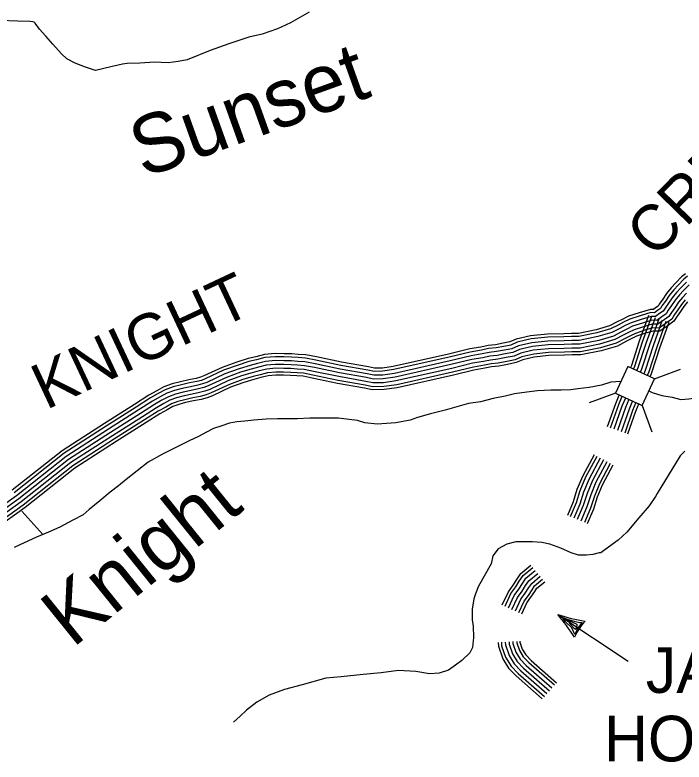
# Model space of a CAD drawing. Extents: x 1788175 to 1969470, y 584502 to 738744.
# Drawn here: x 1920722 to 1926145, y 602228 to 608281 of the extents above; entities that cross this region are included whole.
import ezdxf

# ---------------------------------------------------------------- set-up
doc = ezdxf.new("R2010")
doc.units = 0
for name, color, linetype in [('DESIGN - DRAINAGE - Bridges and Cross Drains Size Text', 7, 'Continuous'), ('DESIGN - ROW - Right-of-Way and Easement Labels', 7, 'Continuous'), ('DESIGN - TRANSPORTATION - Text', 7, 'Continuous'), ('SURVEY - DRAINAGE - Storm Sewer', 7, 'Continuous'), ('SURVEY - TRANSPORTATION - Roads', 7, 'Continuous')]:
    doc.layers.add(name, color=color, linetype=linetype)

msp = doc.modelspace()

# ---------------------------------------------------------------- linework, layer by layer
at = {"layer": 'DESIGN - ROW - Right-of-Way and Easement Labels'}
for p, q in [((1925121, 603423.4), (1925691.2, 603045.1)), ((1925150.3, 603403.9), (1925204.9, 603382.9)), ((1925185.6, 603365.2), (1925161.4, 603397.8)), ((1925161.4, 603397.8), (1925276.4, 603346.9)), ((1925234.7, 603314.8), (1925185.6, 603365.2)), ((1925204.9, 603382.9), (1925255.2, 603368.6)), ((1925232.1, 603335.7), (1925215.2, 603354.4)), ((1925255.2, 603368.6), (1925299, 603359.9)), ((1925319.8, 603358.8), (1925287.6, 603317.9)), ((1925299, 603359.9), (1925319.8, 603358.8)), ((1925253.3, 603310.2), (1925232.1, 603335.7)), ((1925261, 603260.6), (1925234.7, 603314.8)), ((1925266.8, 603303.7), (1925253.3, 603310.2)), ((1925287.6, 603317.9), (1925261, 603260.6)), ((1925275.3, 603329.9), (1925266.8, 603303.7)), ((1925276.4, 603346.9), (1925275.3, 603329.9))]:
    msp.add_line(p, q, dxfattribs=at)
for centre, radius, start, end in [((1925594.9, 604901.6), 1552.3, 252.2261, 260.65388), ((1924077.2, 602511), 1386.4, 31.7178, 41.15634), ((1925738.4, 603013.8), 532.3, 138.00933, 154.86773)]:
    msp.add_arc(centre, radius, start, end, dxfattribs=at)
at = {"layer": 'DESIGN - TRANSPORTATION - Text'}
for points in [[(1923106.1, 608304.1), (1922955.7, 608216.4), (1922850.3, 608167.6), (1922726.7, 608126.7), (1922618.8, 608101.1), (1922454.6, 608047.5), (1922303.1, 607993.2), (1922116.7, 607917.2), (1922046, 607904.8), (1921964.3, 607893.4), (1921907.2, 607895.6), (1921856.8, 607899.9), (1921733.5, 607890.7), (1921631.7, 607889.2), (1921592.6, 607883.4), (1921558.6, 607874.4), (1921499.3, 607861.2), (1921375.4, 607830.7), (1921292.7, 607858.7), (1921258.1, 607871.1), (1921208.7, 607889.6), (1921142.8, 607926.6), (1921098.1, 607966.5), (1921027.9, 608043.8), (1920972, 608108.3), (1920920.4, 608167.4), (1920885.8, 608215.3), (1920878.4, 608222.5), (1920867.8, 608224.9), (1920844.7, 608227), (1920745.2, 608231.3), (1920594.4, 608237.1)], [(1925633.3, 605311.5), (1925552.7, 605307.2), (1925474.9, 605280.6), (1925375.1, 605263.9), (1925285.3, 605253.2), (1925227.4, 605242.8), (1925149.5, 605240.3), (1925065.6, 605241.7), (1924957.7, 605234.9), (1924871.8, 605226.3), (1924770, 605211.6), (1924696.2, 605193), (1924598.4, 605174.3), (1924494.7, 605147.6), (1924398.9, 605132.9), (1924209.4, 605079.5), (1924089.7, 605048.6), (1923986, 605019.9), (1923924.2, 604999.4), (1923808.5, 604976.6), (1923656.7, 604965.5), (1923558.7, 604976.8), (1923498.6, 604994.4), (1923430.6, 605003.9), (1923344.6, 605013.3), (1923246.7, 605014.6), (1923112.8, 605015.7), (1923013, 605009), (1922849.1, 605007.8), (1922757.2, 605007.1), (1922659.3, 604998.4), (1922585.5, 604989.9), (1922521.5, 604985.5), (1922459.7, 604973), (1922389.9, 604950.5), (1922332.1, 604930.1), (1922274.3, 604901.7), (1922210.6, 604867.2), (1922132.9, 604830.6), (1922057.3, 604792), (1921917.9, 604723), (1921800.4, 604658.1), (1921623.5, 604518.7), (1921560, 604466.3), (1921492.4, 604413.7), (1921410.9, 604345.1), (1921323.5, 604274.4), (1921273.8, 604232), (1921192.2, 604187.4), (1921086.7, 604132.6), (1920993.1, 604089.9), (1920897.4, 604051.2), (1920797.8, 604004.5), (1920714.2, 603965.9)], [(1925859.7, 605235), (1925887.9, 605223.7), (1925965.1, 605198), (1926048.8, 605185.1), (1926119.6, 605165.8), (1926183.9, 605172.2), (1926241.9, 605178.7), (1926351.7, 605204.2)], [(1926151.8, 604747.5), (1926113.1, 604708.9), (1925926.9, 604403.9)], [(1925926.9, 604403.9), (1925913.6, 604380.6), (1925862.2, 604303.4), (1925778.5, 604206.9), (1925681.9, 604091), (1925611.2, 604026.7), (1925533.9, 603968.7), (1925469.6, 603923.7), (1925456.7, 603923.7), (1925405.2, 603910.8), (1925353.7, 603904.4), (1925289.4, 603904.4), (1925231.4, 603923.7), (1925147.8, 603962.3), (1925057.7, 603994.5), (1924993.3, 604007.4), (1924916.1, 604013.8), (1924845.3, 604013.8), (1924780.9, 604013.8), (1924710.1, 603994.5), (1924639.3, 603955.9), (1924594.3, 603897.9), (1924581.4, 603833.6), (1924478.5, 603653.4), (1924456, 603592.1), (1924440.3, 603551.6), (1924427, 603466.7)], [(1920776.4, 604261.2), (1920947.8, 604071.6)], [(1924427, 603466.7), (1924426.8, 603394.2), (1924428.4, 603381.7), (1924436.7, 603329.7), (1924438.1, 603236.8), (1924429.9, 603155.5), (1924410.2, 603113.4), (1924344.7, 603050.9), (1924293, 603012.5), (1924235.4, 602972), (1924159.6, 602947.5), (1924081.7, 602942.9), (1923971.7, 602962.1), (1923829.7, 602971.1), (1923690, 602950.1), (1923544.2, 602939.1), (1923366.5, 602917.8), (1923240.7, 602906.9), (1923049.2, 602853.5), (1922905.6, 602816.5), (1922782, 602771.6), (1922682.5, 602712.8), (1922599, 602648.2), (1922547.4, 602599.8), (1922493.8, 602551.4)]]:
    msp.add_lwpolyline(points, dxfattribs=at)
at = {"layer": 'SURVEY - DRAINAGE - Storm Sewer'}
for p, q in [((1925904.6, 605332.2), (1926117.7, 605410.7)), ((1925589.3, 605216.1), (1925376.2, 605137.6)), ((1925805, 605116.5), (1925883.5, 604903.4))]:
    msp.add_line(p, q, dxfattribs=at)
msp.add_lwpolyline([(1925688.8, 605431.8), (1925589.3, 605216), (1925805, 605116.5), (1925904.6, 605332.2)], close=True, dxfattribs=at)
at = {"layer": 'SURVEY - TRANSPORTATION - Roads'}
for points in [[(1926156.5, 606185), (1926125.5, 606158.4), (1926078.4, 606110.6), (1926041.6, 606070.9), (1926003.6, 606023.2), (1925972.8, 605977.3), (1925944.4, 605938.1), (1925934.2, 605922.1), (1925914.1, 605907.6), (1925896.9, 605895.1), (1925872.8, 605896.2), (1925781.5, 605869), (1925694.9, 605840.2), (1925643.2, 605814.9), (1925598.3, 605792), (1925539.9, 605761.4), (1925432.2, 605730), (1925290.4, 605701.3), (1925233.6, 605700.9), (1925171, 605698.4), (1925038.4, 605695.4), (1924901.4, 605681.6), (1924785.1, 605653.8), (1924732.7, 605632), (1924679.8, 605621.4), (1924617.9, 605609.7), (1924556.6, 605603.1), (1924498.4, 605590.2), (1924407.7, 605575.4), (1924235.6, 605533.5), (1923788.5, 605433.1), (1923700, 605419.8), (1923635.6, 605419.3), (1923587.4, 605429.3), (1923369.4, 605467.8), (1923166, 605510.2), (1923079.9, 605526.9), (1923018.6, 605530.8), (1922964.9, 605534.6), (1922902.9, 605536.2), (1922832.1, 605537.8), (1922744.1, 605530.3), (1922673.8, 605512.1), (1922611.9, 605497.2), (1922521.6, 605469.2), (1922402.4, 605426.3), (1922253.6, 605356.6), (1922225.8, 605345.5), (1922191.3, 605337), (1922132.5, 605324.8), (1922064.3, 605309.8), (1921997.3, 605292), (1921929.4, 605268), (1921871.1, 605236), (1921806.8, 605200.1), (1921691.3, 605125.9), (1921448.6, 604972.1), (1921104.5, 604751), (1920699.4, 604430.6)], [(1926172.5, 606164.9), (1926143.1, 606139.6), (1926097, 606092.8), (1926061.1, 606054.1), (1926024.3, 606008), (1925993.9, 605962.6), (1925965.7, 605923.7), (1925953.3, 605904.1), (1925929.1, 605886.8), (1925904.7, 605869.1), (1925876, 605870.3), (1925789.3, 605844.5), (1925704.7, 605816.3), (1925654.7, 605791.9), (1925610.1, 605769.2), (1925549.5, 605737.4), (1925438.3, 605705), (1925293.1, 605675.6), (1925234.2, 605675.2), (1925171.8, 605672.7), (1925040, 605669.7), (1924905.6, 605656.2), (1924793, 605629.3), (1924740.3, 605607.3), (1924684.7, 605596.1), (1924621.7, 605584.2), (1924560.8, 605577.7), (1924503.3, 605564.9), (1924412.8, 605550.1), (1924241.5, 605508.5), (1923793.3, 605407.8), (1923702, 605394.1), (1923633.1, 605393.6), (1923582.6, 605404.1), (1923364.6, 605442.5), (1923160.9, 605485), (1923076.6, 605501.3), (1923016.9, 605505.1), (1922963.7, 605508.9), (1922902.3, 605510.5), (1922832.9, 605512.1), (1922748.4, 605504.8), (1922680.1, 605487.2), (1922618.8, 605472.4), (1922529.8, 605444.8), (1922412.2, 605402.5), (1922263.9, 605333), (1922233.7, 605321), (1922197, 605311.9), (1922137.9, 605299.7), (1922070.4, 605284.8), (1922004.9, 605267.4), (1921940, 605244.5), (1921883.6, 605213.5), (1921820, 605178), (1921705.2, 605104.2), (1921462.4, 604950.4), (1921119.5, 604730.1), (1920714.9, 604410)], [(1926164.3, 606116.9), (1926119.4, 606071.4), (1926084.6, 606033.9), (1926049.4, 605989.7), (1926019.3, 605944.9), (1925991.3, 605906.3), (1925976.2, 605882.4), (1925947.3, 605861.6), (1925914.2, 605837.6), (1925879.8, 605839.1), (1925798.6, 605814.9), (1925716.4, 605787.5), (1925668.5, 605764.2), (1925624.3, 605741.6), (1925561.2, 605708.5), (1925445.8, 605674.9), (1925296.3, 605644.6), (1925234.9, 605644.2), (1925172.7, 605641.7), (1925041.9, 605638.8), (1924910.8, 605625.5), (1924802.7, 605599.7), (1924749.4, 605577.5), (1924690.7, 605565.7), (1924626.2, 605553.5), (1924565.8, 605547), (1924509.1, 605534.4), (1924419, 605519.7), (1924248.5, 605478.3), (1923799, 605377.3), (1923704.5, 605363.1), (1923630, 605362.6), (1923576.8, 605373.6), (1923358.7, 605412.1), (1923154.8, 605454.6), (1923072.6, 605470.5), (1923014.8, 605474.2), (1922962.2, 605477.9), (1922901.5, 605479.5), (1922833.8, 605481.1), (1922753.7, 605474.2), (1922687.6, 605457.1), (1922627, 605442.5), (1922539.7, 605415.4), (1922424, 605373.8), (1922276.2, 605304.5), (1922243.1, 605291.4), (1922203.9, 605281.7), (1922144.4, 605269.3), (1922077.7, 605254.7), (1922014, 605237.7), (1921952.7, 605216.1), (1921898.6, 605186.4), (1921836, 605151.4), (1921721.8, 605078.1), (1921479.1, 604924.3), (1921137.6, 604704.8), (1920733.5, 604385.2), (1920273.4, 604056)], [(1926185.5, 606094.3), (1926141.8, 606049.9), (1926108.1, 606013.7), (1926074.4, 605971.4), (1926044.7, 605927.1), (1926017, 605888.9), (1925999.2, 605860.8), (1925965.4, 605836.5), (1925923.7, 605806.2), (1925883.7, 605807.9), (1925807.9, 605785.4), (1925728.2, 605758.8), (1925682.4, 605736.4), (1925638.6, 605714.1), (1925572.9, 605679.6), (1925453.2, 605644.7), (1925299.5, 605613.6), (1925235.6, 605613.2), (1925173.7, 605610.7), (1925043.8, 605607.8), (1924916, 605594.9), (1924812.3, 605570.1), (1924758.5, 605547.7), (1924696.6, 605535.3), (1924630.8, 605522.8), (1924570.8, 605516.4), (1924515, 605504), (1924425.2, 605489.3), (1924255.6, 605448.1), (1923804.7, 605346.8), (1923706.9, 605332.1), (1923626.9, 605331.6), (1923570.9, 605343.2), (1923352.8, 605381.7), (1923148.7, 605424.2), (1923068.7, 605439.7), (1923012.7, 605443.3), (1922960.7, 605446.9), (1922900.8, 605448.5), (1922834.8, 605450), (1922758.9, 605443.5), (1922695.1, 605427), (1922635.2, 605412.6), (1922549.5, 605386), (1922435.9, 605345.1), (1922288.5, 605276), (1922252.6, 605261.8), (1922210.7, 605251.5), (1922150.9, 605239), (1922085, 605224.6), (1922023.2, 605208.1), (1921965.4, 605187.7), (1921913.6, 605159.3), (1921851.9, 605124.8), (1921738.5, 605052), (1921495.8, 604898.1), (1921155.6, 604679.6), (1920752.1, 604360.4), (1920288.8, 604028.9)], [(1926185.5, 606094.3), (1926141.8, 606049.9), (1926108.1, 606013.7), (1926074.4, 605971.4), (1926044.7, 605927.1), (1926017, 605888.9), (1925999.2, 605860.8), (1925965.4, 605836.5), (1925923.7, 605806.2), (1925883.7, 605807.9), (1925807.9, 605785.4), (1925728.2, 605758.8), (1925682.4, 605736.4), (1925638.6, 605714.1), (1925572.9, 605679.6), (1925453.2, 605644.7), (1925299.5, 605613.6), (1925235.6, 605613.2), (1925173.7, 605610.7), (1925043.8, 605607.8), (1924916, 605594.9), (1924812.3, 605570.1), (1924758.5, 605547.7), (1924696.6, 605535.3), (1924630.8, 605522.8), (1924570.8, 605516.4), (1924515, 605504), (1924425.2, 605489.3), (1924255.6, 605448.1), (1923804.7, 605346.8), (1923706.9, 605332.1), (1923626.9, 605331.6), (1923570.9, 605343.2), (1923352.8, 605381.7), (1923148.7, 605424.2), (1923068.7, 605439.7), (1923012.7, 605443.3), (1922960.7, 605446.9), (1922900.8, 605448.5), (1922834.8, 605450), (1922758.9, 605443.5), (1922695.1, 605427), (1922635.2, 605412.6), (1922549.5, 605386), (1922435.9, 605345.1), (1922288.5, 605276), (1922252.6, 605261.8), (1922210.7, 605251.5), (1922150.9, 605239), (1922085, 605224.6), (1922023.2, 605208.1), (1921965.4, 605187.7), (1921913.6, 605159.3), (1921851.9, 605124.8), (1921738.5, 605052), (1921495.8, 604898.1), (1921155.6, 604679.6), (1920752.1, 604360.4), (1920288.8, 604028.9)], [(1926185.5, 606094.3), (1926141.8, 606049.9), (1926108.1, 606013.7), (1926074.4, 605971.4), (1926044.7, 605927.1), (1926017, 605888.9), (1925999.2, 605860.8), (1925965.4, 605836.5), (1925923.7, 605806.2), (1925883.7, 605807.9), (1925807.9, 605785.4), (1925728.2, 605758.8), (1925682.4, 605736.4), (1925638.6, 605714.1), (1925572.9, 605679.6), (1925453.2, 605644.7), (1925299.5, 605613.6), (1925235.6, 605613.2), (1925173.7, 605610.7), (1925043.8, 605607.8), (1924916, 605594.9), (1924812.3, 605570.1), (1924758.5, 605547.7), (1924696.6, 605535.3), (1924630.8, 605522.8), (1924570.8, 605516.4), (1924515, 605504), (1924425.2, 605489.3), (1924255.6, 605448.1), (1923804.7, 605346.8), (1923706.9, 605332.1), (1923626.9, 605331.6), (1923570.9, 605343.2), (1923352.8, 605381.7), (1923148.7, 605424.2), (1923068.7, 605439.7), (1923012.7, 605443.3), (1922960.7, 605446.9), (1922900.8, 605448.5), (1922834.8, 605450), (1922758.9, 605443.5), (1922695.1, 605427), (1922635.2, 605412.6), (1922549.5, 605386), (1922435.9, 605345.1), (1922288.5, 605276), (1922252.6, 605261.8), (1922210.7, 605251.5), (1922150.9, 605239), (1922085, 605224.6), (1922023.2, 605208.1), (1921965.4, 605187.7), (1921913.6, 605159.3), (1921851.9, 605124.8), (1921738.5, 605052), (1921495.8, 604898.1), (1921155.6, 604679.6), (1920752.1, 604360.4), (1920288.8, 604028.9)], [(1926164.2, 606028.5), (1926131.6, 605993.4), (1926099.4, 605953.1), (1926070.2, 605909.4), (1926042.7, 605871.5), (1926022.2, 605839.1), (1925983.6, 605811.4), (1925933.1, 605774.8), (1925887.6, 605776.7), (1925817.2, 605755.8), (1925739.9, 605730), (1925696.2, 605708.7), (1925652.8, 605686.6), (1925584.5, 605650.7), (1925460.6, 605614.6), (1925302.8, 605582.6), (1925236.3, 605582.2), (1925174.6, 605579.7), (1925045.7, 605576.8), (1924921.2, 605564.3), (1924821.9, 605540.6), (1924767.6, 605517.9), (1924702.5, 605504.9), (1924635.3, 605492.1), (1924575.9, 605485.7), (1924520.8, 605473.5), (1924431.3, 605458.9), (1924262.6, 605417.9), (1923810.4, 605316.3), (1923709.3, 605301.1), (1923623.9, 605300.5), (1923565.1, 605312.7), (1923347, 605351.2), (1923142.6, 605393.8), (1923064.7, 605408.9), (1923010.6, 605412.4), (1922959.2, 605416), (1922900, 605417.5), (1922835.8, 605419), (1922764.2, 605412.8), (1922702.6, 605397), (1922643.5, 605382.7), (1922559.3, 605356.6), (1922447.7, 605316.4), (1922300.8, 605247.6), (1922262.1, 605232.2), (1922217.6, 605221.2), (1922157.3, 605208.7), (1922092.3, 605194.4), (1922032.4, 605178.5), (1921978.1, 605159.3), (1921928.6, 605132.2), (1921867.9, 605098.2), (1921755.2, 605025.8), (1921512.5, 604872), (1921173.6, 604654.3), (1920770.8, 604335.7), (1920304.2, 604001.8)], [(1926155.1, 605973.2), (1926124.5, 605934.7), (1926095.6, 605891.7), (1926068.4, 605854.1), (1926045.2, 605817.4), (1926001.7, 605786.2), (1925942.6, 605743.3), (1925891.4, 605745.5), (1925826.6, 605726.2), (1925751.7, 605701.2), (1925710, 605680.9), (1925667, 605659), (1925596.2, 605621.8), (1925468, 605584.5), (1925306, 605551.7), (1925237, 605551.2), (1925175.6, 605548.8), (1925047.6, 605545.9), (1924926.4, 605533.6), (1924831.5, 605511), (1924776.7, 605488.2), (1924708.5, 605474.4), (1924639.8, 605461.4), (1924580.9, 605455.1), (1924526.7, 605443.1), (1924437.5, 605428.5), (1924269.7, 605387.7), (1923816.1, 605285.8), (1923711.7, 605270.2), (1923620.8, 605269.5), (1923559.2, 605282.3), (1923341.1, 605320.8), (1923136.5, 605363.4), (1923060.8, 605378.1), (1923008.5, 605381.4), (1922957.7, 605385), (1922899.2, 605386.5), (1922836.8, 605388), (1922769.4, 605382.2), (1922710.1, 605366.9), (1922651.7, 605352.8), (1922569.2, 605327.2), (1922459.6, 605287.8), (1922313.1, 605219.1), (1922271.6, 605202.6), (1922224.4, 605191), (1922163.8, 605178.4), (1922099.7, 605164.3), (1922041.5, 605148.8), (1921990.8, 605130.9), (1921943.6, 605105), (1921883.8, 605071.6), (1921771.9, 604999.7), (1921529.1, 604845.9), (1921191.7, 604629), (1920789.4, 604310.9), (1920319.6, 603974.7)], [(1926173.8, 605957), (1926144.4, 605920.1), (1926115.9, 605877.5), (1926088.8, 605840.3), (1926063.5, 605800.2), (1926016.2, 605766.2), (1925950.2, 605718.3), (1925894.5, 605720.7), (1925834, 605702.6), (1925761, 605678.3), (1925721.1, 605658.8), (1925678.4, 605637.1), (1925605.5, 605598.8), (1925474, 605560.5), (1925308.5, 605527), (1925237.6, 605526.5), (1925176.4, 605524.1), (1925049.1, 605521.2), (1924930.5, 605509.2), (1924839.2, 605487.4), (1924783.9, 605464.4), (1924713.2, 605450.2), (1924643.5, 605437), (1924584.9, 605430.7), (1924531.4, 605418.8), (1924442.4, 605404.3), (1924275.3, 605363.7), (1923820.7, 605261.5), (1923713.7, 605245.5), (1923618.4, 605244.8), (1923554.6, 605258), (1923336.4, 605296.5), (1923131.6, 605339.2), (1923057.6, 605353.5), (1923006.9, 605356.8), (1922956.6, 605360.3), (1922898.6, 605361.8), (1922837.5, 605363.2), (1922773.6, 605357.7), (1922716.1, 605342.9), (1922658.3, 605329), (1922577, 605303.7), (1922469, 605264.9), (1922322.9, 605196.4), (1922279.1, 605179), (1922229.9, 605166.9), (1922169, 605154.2), (1922105.5, 605140.3), (1922048.8, 605125.2), (1922000.9, 605108.3), (1921955.6, 605083.4), (1921896.5, 605050.4), (1921785.2, 604978.9), (1921542.4, 604825), (1921206, 604608.9), (1920804.3, 604291.1), (1920331.9, 603953.1)], [(1925857.1, 605847.4), (1925782.1, 605638), (1925718.2, 605441.5), (1925708.8, 605418.9)], [(1925881.3, 605838.7), (1925806.4, 605629.7), (1925742.3, 605432.6), (1925732.5, 605409)], [(1925910.5, 605828.2), (1925835.7, 605619.7), (1925771.4, 605421.8), (1925761.1, 605397.1)], [(1925939.7, 605817.8), (1925865.1, 605609.6), (1925800.5, 605411), (1925789.7, 605385.2)], [(1925939.7, 605817.8), (1925865.1, 605609.6), (1925800.5, 605411), (1925789.7, 605385.2)], [(1925968.8, 605807.3), (1925894.4, 605599.6), (1925829.6, 605400.2), (1925818.4, 605373.3)], [(1925998, 605796.9), (1925923.8, 605589.6), (1925858.7, 605389.5), (1925847, 605361.3)], [(1926021.3, 605788.6), (1925947.2, 605581.6), (1925881.9, 605380.9), (1925869.8, 605351.8)], [(1925617.3, 605199.5), (1925588.8, 605131.2), (1925523.1, 604943.3)], [(1925641, 605189.6), (1925612.9, 605122), (1925547.3, 604934.8)], [(1925669.6, 605177.7), (1925641.8, 605110.9), (1925576.6, 604924.5)], [(1925698.2, 605165.7), (1925670.8, 605099.9), (1925605.9, 604914.3)], [(1925698.2, 605165.7), (1925670.8, 605099.9), (1925605.9, 604914.3)], [(1925726.9, 605153.8), (1925699.7, 605088.8), (1925635.1, 604904.1)], [(1925755.5, 605141.9), (1925728.7, 605077.7), (1925664.4, 604893.8)], [(1925778.3, 605132.4), (1925751.8, 605068.8), (1925687.7, 604885.7)], [(1925415.5, 604717.3), (1925323.8, 604547.2), (1925277.4, 604435.3), (1925246.2, 604337.3), (1925199.4, 604226.5)], [(1925438.1, 604705.1), (1925347, 604536.2), (1925301.6, 604426.4), (1925270.3, 604328.4), (1925223.1, 604216.5)], [(1925465.4, 604690.4), (1925375.1, 604522.8), (1925330.7, 604415.8), (1925299.5, 604317.6), (1925251.6, 604204.4)], [(1925492.7, 604675.7), (1925403.1, 604509.5), (1925359.9, 604405.1), (1925328.6, 604306.8), (1925280.2, 604192.4)], [(1925492.7, 604675.7), (1925403.1, 604509.5), (1925359.9, 604405.1), (1925328.6, 604306.8), (1925280.2, 604192.4)], [(1925520, 604661), (1925431.1, 604496.2), (1925389, 604394.5), (1925357.7, 604296.1), (1925308.7, 604180.3)], [(1925547.3, 604646.3), (1925459.2, 604482.9), (1925418.1, 604383.8), (1925386.8, 604285.3), (1925337.3, 604168.2)], [(1925569, 604634.6), (1925481.5, 604472.2), (1925441.4, 604375.3), (1925410, 604276.7), (1925360, 604158.6)], [(1924671.9, 603502.6), (1924721, 603606.4), (1924759.9, 603661.3), (1924789, 603706.6), (1924822.2, 603756), (1924904, 603824)], [(1924694.3, 603492), (1924742.4, 603593.9), (1924780.4, 603647.4), (1924809.6, 603693.1), (1924840.7, 603739.2), (1924919.8, 603805)], [(1924722.3, 603478.8), (1924769.3, 603578.2), (1924806.1, 603630.1), (1924835.5, 603676), (1924863.9, 603718.2), (1924939.6, 603781.2)], [(1924750.3, 603465.5), (1924796.2, 603562.5), (1924831.8, 603612.8), (1924861.4, 603659), (1924887.2, 603697.2), (1924959.4, 603757.3)], [(1924750.3, 603465.5), (1924796.2, 603562.5), (1924831.8, 603612.8), (1924861.4, 603659), (1924887.2, 603697.2), (1924959.4, 603757.3)], [(1924778.4, 603452.3), (1924823, 603546.8), (1924857.5, 603595.4), (1924887.4, 603642), (1924910.4, 603676.2), (1924979.2, 603733.5)], [(1924806.4, 603439), (1924849.9, 603531.1), (1924883.2, 603578.1), (1924913.3, 603625), (1924933.6, 603655.2), (1924999.1, 603709.6)], [(1924829.6, 603428), (1924872.2, 603518), (1924904.5, 603563.7), (1924934.8, 603610.9), (1924952.9, 603637.8), (1925015.5, 603689.9)], [(1924639.3, 603198.2), (1924640.9, 603166.1), (1924675.1, 603066), (1924723.5, 602989.2), (1924784, 602926), (1924996.2, 602740.1)], [(1924664.9, 603199.5), (1924666.4, 603171), (1924698.5, 603077.2), (1924743.9, 603005.1), (1924801.8, 602944.6), (1925013.1, 602759.5)], [(1924695.9, 603201), (1924697.1, 603176.9), (1924726.7, 603090.7), (1924768.4, 603024.2), (1924823.2, 602967), (1925033.5, 602782.8)], [(1924726.9, 603202.6), (1924727.9, 603182.8), (1924754.8, 603104.1), (1924793, 603043.4), (1924844.7, 602989.4), (1925054, 602806.1)], [(1924726.9, 603202.6), (1924727.9, 603182.8), (1924754.8, 603104.1), (1924793, 603043.4), (1924844.7, 602989.4), (1925054, 602806.1)], [(1924757.8, 603204.1), (1924758.6, 603188.7), (1924783, 603117.6), (1924817.6, 603062.6), (1924866.1, 603011.9), (1925074.4, 602829.4)], [(1924788.8, 603205.7), (1924789.3, 603194.6), (1924811.1, 603131), (1924842.1, 603081.7), (1924887.6, 603034.3), (1925094.8, 602852.8)], [(1924813.5, 603206.9), (1924813.8, 603199.4), (1924833.6, 603141.7), (1924861.7, 603097), (1924904.7, 603052.2), (1925111.1, 602871.3)]]:
    msp.add_lwpolyline(points, dxfattribs=at)

# ---------------------------------------------------------------- texts
at = {"layer": 'DESIGN - DRAINAGE - Bridges and Cross Drains Size Text'}
for s, rotation, p in [('Sunset', 19.70894, (1921762.2, 606958.1)), ('Knight', 38.94965, (1921188.4, 603146.8))]:
    msp.add_text(s, height=475, rotation=rotation, dxfattribs=at).set_placement(p)
at = {"layer": 'DESIGN - ROW - Right-of-Way and Easement Labels'}
for s, rotation, p in [('CREEK', 45.6768, (1925910.2, 606298.8)), ('KNIGHT', 25.1164, (1920973.5, 605078.8))]:
    msp.add_text(s, height=370, rotation=rotation, dxfattribs=at).set_placement(p)
for s, p in [('JACO', (1925835.3, 602788.7)), ('HOLLOW', (1925495, 602233.7))]:
    msp.add_text(s, height=370, dxfattribs=at).set_placement(p)

doc.saveas('drawing.dxf')
